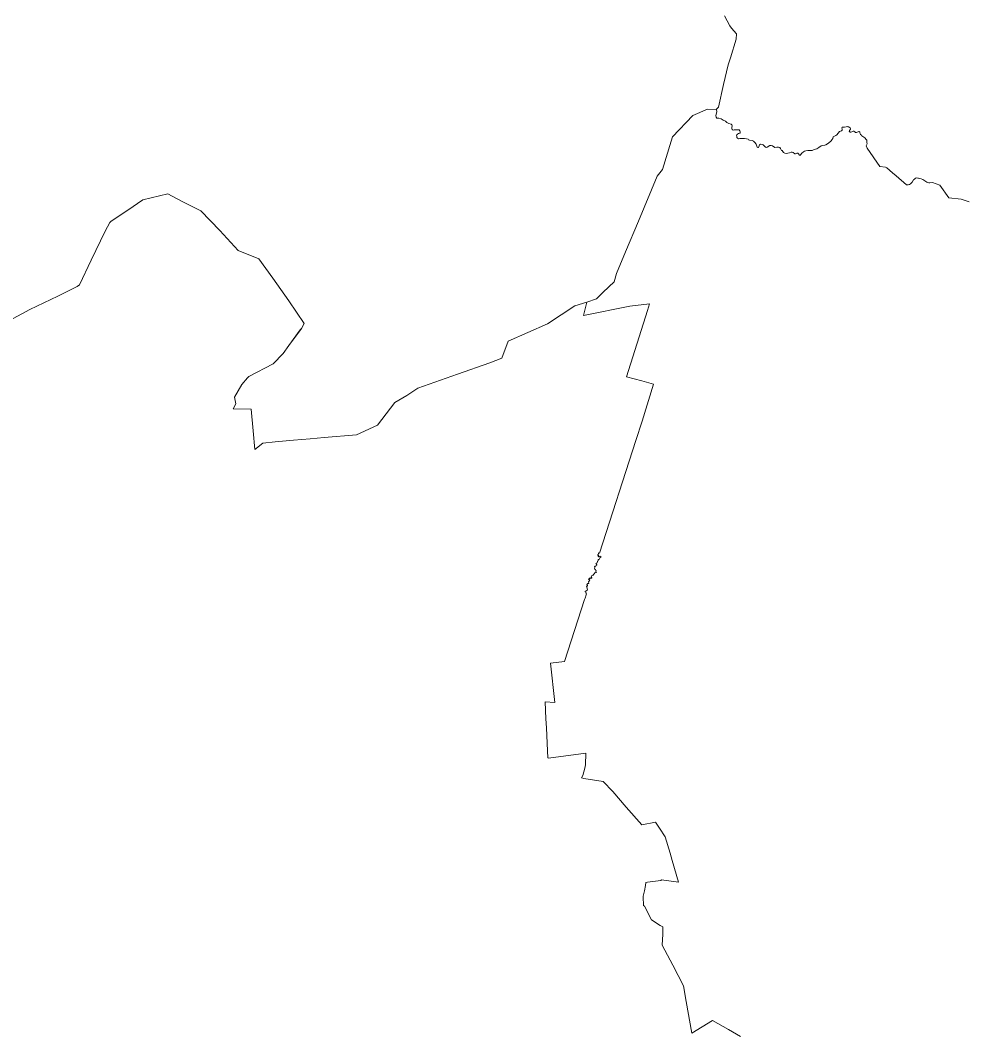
# Model space of a CAD drawing. Extents: x 369010 to 739155, y 6377141 to 6616555.
# Drawn here: x 529308 to 543784, y 6498445 to 6513897 of the extents above; entities that cross this region are included whole.
import ezdxf

# ---------------------------------------------------------------- set-up
doc = ezdxf.new("R2010")
doc.units = 0
doc.header["$LTSCALE"] = 40
doc.layers.add('1', color=7, linetype='Continuous', lineweight=13)

msp = doc.modelspace()

# ---------------------------------------------------------------- linework, layer by layer
at = {"layer": '1'}
for points in [[(538393.29, 6509896.71), (538426.72, 6510022), (538566.07, 6510354.82), (538764.51, 6510822.7), (539050.34, 6511511.7), (539128.29, 6511612.99), (539262.18, 6512048.26), (539282.54, 6512112.48), (539593.02, 6512442.16), (539816.79, 6512535.34), (539955.81, 6512527.06), (539955.48, 6512536.66), (539984.61, 6512567.28), (540060.57, 6512914.18), (540136.71, 6513216.39), (540169.64, 6513321.65), (540255.7, 6513609.63), (540261.83, 6513688.24), (540185.69, 6513776.29), (540158.72, 6513812.53), (540076.63, 6513962.81)], [(540076.63, 6513962.81), (540158.72, 6513812.53), (540185.69, 6513776.29), (540261.83, 6513688.24), (540255.7, 6513609.63), (540169.64, 6513321.65), (540136.71, 6513216.39), (540060.57, 6512914.18), (539984.61, 6512567.28), (539955.48, 6512536.66), (539955.81, 6512527.06), (539958.95, 6512500.75), (539952, 6512456.89), (539947.04, 6512438.02), (539948.86, 6512416.84), (539958.95, 6512401.78), (539990.9, 6512399.3), (540025.32, 6512391.35), (540059.75, 6512369.34), (540091.52, 6512353.62), (540103.77, 6512343.35), (540114.36, 6512332.76), (540144.15, 6512319.03), (540179.57, 6512309.1), (540192.31, 6512299.33), (540196.78, 6512284.27), (540191.82, 6512257.62), (540190.83, 6512240.91), (540196.29, 6512226.18), (540201.75, 6512221.05), (540209.53, 6512217.41), (540227.73, 6512221.21), (540263.65, 6512223.2), (540290.62, 6512223.03), (540304.86, 6512218.56), (540314.29, 6512207.31), (540319.59, 6512190.43), (540318.59, 6512177.19), (540310.82, 6512169.91), (540290.13, 6512163.45), (540274.9, 6512157), (540266.13, 6512144.75), (540263.15, 6512133.16), (540264.64, 6512116.95), (540269.44, 6512102.71), (540279.37, 6512091.79), (540292.11, 6512085.5), (540311.81, 6512090.8), (540333.82, 6512088.48), (540352.03, 6512087.82), (540383.47, 6512089.97), (540414.92, 6512085.83), (540438.58, 6512078.05), (540446.69, 6512069.61), (540462.42, 6512061.17), (540501.48, 6512056.87), (540520.51, 6512049.25), (540542.19, 6512028.07), (540562.55, 6512000.93), (540578.6, 6511957.57), (540587.54, 6511952.1), (540598.63, 6511952.93), (540605.91, 6511961.04), (540608.39, 6511976.76), (540614.68, 6511992.82), (540627.42, 6512000.1), (540654.24, 6511998.28), (540669.13, 6511989.34), (540706.37, 6511954.25), (540717.79, 6511949.12), (540731.03, 6511954.25), (540773.4, 6511983.05), (540793.92, 6511983.38), (540811.63, 6511977.43), (540846.06, 6511952.77), (540880.48, 6511953.76), (540903.98, 6511957.73), (540922.68, 6511951.94), (540936.42, 6511934.39), (540946.52, 6511915.36), (540952.14, 6511907.25), (540960.58, 6511902.95), (540982.6, 6511872.33), (541002.79, 6511862.73), (541030.76, 6511860.41), (541046.48, 6511862.23), (541072.63, 6511871.67), (541096.63, 6511877.13), (541115.33, 6511877.13), (541128.57, 6511872.33), (541153.23, 6511852.64), (541162, 6511853.13), (541184.18, 6511865.54), (541200.4, 6511864.55), (541210.16, 6511855.12), (541223.9, 6511834.43)], [(539952, 6512456.89), (539958.95, 6512500.75), (539955.81, 6512527.06), (539816.79, 6512535.34), (539593.02, 6512442.16), (539282.54, 6512112.48), (539262.18, 6512048.26), (539128.29, 6511612.99), (539050.34, 6511511.7), (538764.51, 6510822.7), (538566.07, 6510354.82), (538426.72, 6510022), (538393.29, 6509896.71), (538225.13, 6509740.97), (538192.86, 6509709.19), (538122.36, 6509635.05), (537974.4, 6509587.05), (537923.42, 6509381.66), (538631.28, 6509522.67), (538931.67, 6509559.91), (538899.4, 6509458.45), (538582.13, 6508443.75), (538814.49, 6508383.34), (538992.91, 6508334.19), (538819.79, 6507766.34), (538722.97, 6507470.09), (538167.87, 6505748.52), (538153.47, 6505752.82), (538151.32, 6505739.58), (538144.53, 6505728.66), (538143.71, 6505720.88), (538139.4, 6505715.09), (538147.51, 6505711.11), (538154.79, 6505711.61), (538153.8, 6505705.16), (538146.19, 6505698.87), (538150.49, 6505694.23), (538164.39, 6505697.87), (538173.33, 6505696.71), (538185.25, 6505701.68), (538185.74, 6505688.27), (538170.35, 6505676.85), (538165.39, 6505658.48), (538155.62, 6505652.52), (538147.02, 6505652.19), (538145.86, 6505633.16), (538134.77, 6505625.38), (538130.96, 6505602.05), (538119.54, 6505597.08), (538113.09, 6505591.12), (538121.53, 6505581.69), (538119.05, 6505573.25), (538127.49, 6505571.59), (538125.5, 6505563.98), (538115.74, 6505559.18), (538112.26, 6505550.24), (538100.84, 6505549.08), (538090.58, 6505536.67), (538097.37, 6505528.73), (538091.41, 6505508.37), (538095.71, 6505497.61), (538105.47, 6505501.59), (538108.95, 6505482.88), (538118.22, 6505476.1), (538110.11, 6505465.51), (538112.26, 6505459.88), (538121.2, 6505458.22), (538116.89, 6505453.09), (538096.21, 6505445.48), (538070.22, 6505409.9), (538057.48, 6505413.21), (538047.38, 6505403.94), (538040.6, 6505380.93), (538051.52, 6505376.8), (538047.71, 6505363.22), (538029.18, 6505363.55), (538025.7, 6505370.01), (538020.24, 6505364.38), (538021.4, 6505353.79), (538012.63, 6505352.47), (538004.52, 6505358.92), (537998.56, 6505352.47), (538004.02, 6505338.89), (538017.26, 6505336.41), (538010.81, 6505320.19), (538001.04, 6505312.58), (538005.34, 6505283.78), (537988.79, 6505283.29), (537973.57, 6505266.4), (537980.68, 6505255.32), (537982.01, 6505242.57), (537967.94, 6505244.72), (537965.46, 6505238.43), (537973.9, 6505227.35), (537981.18, 6505191.27), (537976.55, 6505180.18), (537965.79, 6505170.91), (537945.6, 6505166.44), (537947.25, 6505157.67), (537955.69, 6505151.38)], [(541666.79, 6512016.48), (541630.38, 6511991), (541610.85, 6511985.04), (541576.42, 6511983.05), (541557.72, 6511977.26), (541520.32, 6511950.61), (541488.38, 6511928.93), (541449.15, 6511922.64), (541417.21, 6511906.42), (541354.65, 6511902.45), (541322.71, 6511899.47), (541300.69, 6511894.51), (541284.48, 6511885.74), (541261.3, 6511863.06), (541243.1, 6511838.9), (541233.33, 6511830.62), (541223.9, 6511834.43), (541210.16, 6511855.12), (541200.4, 6511864.55), (541184.18, 6511865.54), (541162, 6511853.13), (541153.23, 6511852.64), (541128.57, 6511872.33), (541115.33, 6511877.13), (541096.63, 6511877.13), (541072.63, 6511871.67), (541046.48, 6511862.23), (541030.76, 6511860.41), (541002.79, 6511862.73), (540982.6, 6511872.33), (540960.58, 6511902.95), (540952.14, 6511907.25), (540946.52, 6511915.36), (540936.42, 6511934.39), (540922.68, 6511951.94), (540903.98, 6511957.73), (540880.48, 6511953.76), (540846.06, 6511952.77), (540811.63, 6511977.43), (540793.92, 6511983.38), (540773.4, 6511983.05), (540731.03, 6511954.25), (540717.79, 6511949.12), (540706.37, 6511954.25), (540669.13, 6511989.34), (540654.24, 6511998.28), (540627.42, 6512000.1), (540614.68, 6511992.82), (540608.39, 6511976.76), (540605.91, 6511961.04), (540598.63, 6511952.93), (540587.54, 6511952.1), (540578.6, 6511957.57), (540562.55, 6512000.93), (540542.19, 6512028.07), (540520.51, 6512049.25), (540501.48, 6512056.87), (540462.42, 6512061.17), (540446.69, 6512069.61), (540438.58, 6512078.05), (540414.92, 6512085.83), (540383.47, 6512089.97), (540352.03, 6512087.82), (540333.82, 6512088.48), (540311.81, 6512090.8), (540292.11, 6512085.5), (540279.37, 6512091.79), (540269.44, 6512102.71), (540264.64, 6512116.95), (540263.15, 6512133.16), (540266.13, 6512144.75), (540274.9, 6512157), (540290.13, 6512163.45), (540310.82, 6512169.91), (540318.59, 6512177.19), (540319.59, 6512190.43), (540314.29, 6512207.31), (540304.86, 6512218.56), (540290.62, 6512223.03), (540263.65, 6512223.2), (540227.73, 6512221.21), (540209.53, 6512217.41), (540201.75, 6512221.05), (540196.29, 6512226.18), (540190.83, 6512240.91), (540191.82, 6512257.62), (540196.78, 6512284.27), (540192.31, 6512299.33), (540179.57, 6512309.1), (540144.15, 6512319.03), (540114.36, 6512332.76), (540103.77, 6512343.35), (540091.52, 6512353.62), (540059.75, 6512369.34), (540025.32, 6512391.35), (539990.9, 6512399.3), (539958.95, 6512401.78), (539948.86, 6512416.84), (539947.04, 6512438.02), (539952, 6512456.89)], [(541223.9, 6511834.43), (541233.33, 6511830.62), (541243.1, 6511838.9), (541261.3, 6511863.06), (541284.48, 6511885.74), (541300.69, 6511894.51), (541322.71, 6511899.47), (541354.65, 6511902.45), (541417.21, 6511906.42), (541449.15, 6511922.64), (541488.38, 6511928.93), (541520.32, 6511950.61), (541557.72, 6511977.26), (541576.42, 6511983.05), (541610.85, 6511985.04), (541630.38, 6511991), (541666.79, 6512016.48), (541709.16, 6512053.89), (541719.92, 6512067.96), (541732.66, 6512088.64), (541742.59, 6512111.48), (541759.14, 6512125.06), (541778.84, 6512135.15), (541796.54, 6512145.91), (541836.93, 6512193.24), (541854.14, 6512201.52), (541868.87, 6512206.48), (541876.15, 6512217.57), (541877.64, 6512229.82), (541873.17, 6512252.49), (541880.12, 6512263.09), (541914.55, 6512264.24), (541965.19, 6512274.34), (541970.99, 6512264.57), (541986.71, 6512260.6), (542002.43, 6512252), (542006.9, 6512243.72), (542005.91, 6512229.32), (541989.19, 6512210.12), (541984.39, 6512201.35), (541989.69, 6512193.41), (541998.13, 6512187.62), (542009.88, 6512186.62), (542026.6, 6512191.42), (542045.79, 6512199.86), (542055.56, 6512198.37), (542069.3, 6512192.42), (542083.03, 6512181), (542099.25, 6512181), (542130.7, 6512195.73), (542138.15, 6512194.73), (542145.59, 6512189.27), (542148.9, 6512179.51), (542151.88, 6512160.31), (542158.34, 6512149.88), (542171.58, 6512141.11), (542179.52, 6512130.19), (542224.7, 6512097.75), (542245.72, 6512073.58), (542254.66, 6512060.84), (542257.14, 6512051.07), (542252.67, 6512028.57), (542260.12, 6512005.56), (542242.91, 6511975.94), (542258.14, 6511940.35), (542452.27, 6511658.33), (542540.15, 6511649.89), (542559.35, 6511639.8), (542647.9, 6511561.84), (542705.33, 6511515.17), (542864.05, 6511380.12), (542886.72, 6511381.61), (542907.41, 6511386.25), (542924.62, 6511396.01), (542947.13, 6511422.66), (542970.3, 6511455.59), (542981.55, 6511468.34), (542997.77, 6511482.73), (543019.45, 6511485.55), (543035.67, 6511482.73), (543043.95, 6511480.75), (543085.82, 6511469.33), (543109.82, 6511461.55), (543128.02, 6511449.14), (543155.99, 6511428.45), (543173.7, 6511418.19), (543202.83, 6511408.75), (543217.07, 6511409.08), (543258.28, 6511417.53), (543371.48, 6511375.32), (543507.03, 6511183.17), (543697.19, 6511160.33), (543817.68, 6511118.29)], [(543817.68, 6511118.29), (543697.19, 6511160.33), (543507.03, 6511183.17), (543371.48, 6511375.32), (543258.28, 6511417.53), (543217.07, 6511409.08), (543202.83, 6511408.75), (543173.7, 6511418.19), (543155.99, 6511428.45), (543128.02, 6511449.14), (543109.82, 6511461.55), (543085.82, 6511469.33), (543043.95, 6511480.75), (543035.67, 6511482.73), (543019.45, 6511485.55), (542997.77, 6511482.73), (542981.55, 6511468.34), (542970.3, 6511455.59), (542947.13, 6511422.66), (542924.62, 6511396.01), (542907.41, 6511386.25), (542886.72, 6511381.61), (542864.05, 6511380.12), (542705.33, 6511515.17), (542647.9, 6511561.84), (542559.35, 6511639.8), (542540.15, 6511649.89), (542452.27, 6511658.33), (542258.14, 6511940.35), (542242.91, 6511975.94), (542260.12, 6512005.56), (542252.67, 6512028.57), (542257.14, 6512051.07), (542254.66, 6512060.84), (542245.72, 6512073.58), (542224.7, 6512097.75), (542179.52, 6512130.19), (542171.58, 6512141.11), (542158.34, 6512149.88), (542151.88, 6512160.31), (542148.9, 6512179.51), (542145.59, 6512189.27), (542138.15, 6512194.73), (542130.7, 6512195.73), (542099.25, 6512181), (542083.03, 6512181), (542069.3, 6512192.42), (542055.56, 6512198.37), (542045.79, 6512199.86), (542026.6, 6512191.42), (542009.88, 6512186.62), (541998.13, 6512187.62), (541989.69, 6512193.41), (541984.39, 6512201.35), (541989.19, 6512210.12), (542005.91, 6512229.32), (542006.9, 6512243.72), (542002.43, 6512252), (541986.71, 6512260.6), (541970.99, 6512264.57), (541965.19, 6512274.34), (541914.55, 6512264.24), (541880.12, 6512263.09), (541873.17, 6512252.49), (541877.64, 6512229.82), (541876.15, 6512217.57), (541868.87, 6512206.48), (541854.14, 6512201.52), (541836.93, 6512193.24), (541796.54, 6512145.91), (541778.84, 6512135.15), (541759.14, 6512125.06), (541742.59, 6512111.48), (541732.66, 6512088.64), (541719.92, 6512067.96), (541709.16, 6512053.89), (541666.79, 6512016.48)], [(538154.79, 6505711.61), (538147.51, 6505711.11), (538139.4, 6505715.09), (538143.71, 6505720.88), (538144.53, 6505728.66), (538151.32, 6505739.58), (538153.47, 6505752.82), (538167.87, 6505748.52), (538722.97, 6507470.09), (538819.79, 6507766.34), (538992.91, 6508334.19), (538814.49, 6508383.34), (538582.13, 6508443.75), (538899.4, 6509458.45), (538931.67, 6509559.91), (538631.28, 6509522.67), (537923.42, 6509381.66), (537974.4, 6509587.05), (537790.69, 6509529.12), (537369.15, 6509256.71), (536772.51, 6508991.57), (536673.2, 6508727.59), (536489.66, 6508658.57), (535996.29, 6508482.64), (535823.51, 6508422.57), (535390.88, 6508270.3), (535221.24, 6508159.25), (535038.35, 6508051.01), (534770.57, 6507704.44), (534449.99, 6507557.48), (533958.11, 6507515.77), (533740.31, 6507496.4), (533487.42, 6507474.56), (533208.05, 6507451.22), (533015.73, 6507427.39), (532895.91, 6507335.04), (532871.08, 6507617.88), (532839.97, 6507947.24), (532566.72, 6507952.37), (532604.12, 6508033.3), (532583.93, 6508131.11), (532696.64, 6508325.41), (532785.35, 6508431.01), (532804.88, 6508448.88), (533177.59, 6508644.34), (533328.53, 6508798.92), (533415.75, 6508922.06), (533590.36, 6509160.88), (533607.08, 6509183.72), (533652.26, 6509262), (533416.42, 6509607.41), (533171.3, 6509953.64), (532956.48, 6510246.92), (532642.85, 6510376.17), (532361.99, 6510679.54), (532067.89, 6510980.1), (531785.37, 6511126.9), (531565.92, 6511240.6), (531182.28, 6511151.4), (530954.21, 6510993.67), (530851.6, 6510927.96), (530694.37, 6510817.74), (530677.99, 6510802.18), (530608.81, 6510673.25), (530393.15, 6510229.54), (530215.73, 6509851.36), (530178.33, 6509827.36), (529881.91, 6509676.92), (529454.75, 6509473.18), (528948.8, 6509201.76)], [(528948.8, 6509201.76), (529454.75, 6509473.18), (529881.91, 6509676.92), (530178.33, 6509827.36), (530215.73, 6509851.36), (530393.15, 6510229.54), (530608.81, 6510673.25), (530677.99, 6510802.18), (530694.37, 6510817.74), (530851.6, 6510927.96), (530954.21, 6510993.67), (531182.28, 6511151.4), (531565.92, 6511240.6), (531785.37, 6511126.9), (532067.89, 6510980.1), (532361.99, 6510679.54), (532642.85, 6510376.17), (532956.48, 6510246.92), (533171.3, 6509953.64), (533416.42, 6509607.41), (533652.26, 6509262), (533607.08, 6509183.72), (533415.75, 6508922.06), (533328.53, 6508798.92), (533177.59, 6508644.34), (532804.88, 6508448.88), (532785.35, 6508431.01), (532696.64, 6508325.41), (532583.93, 6508131.11), (532604.12, 6508033.3), (532566.72, 6507952.37), (532839.97, 6507947.24), (532871.08, 6507617.88), (532895.91, 6507335.04), (533015.73, 6507427.39), (533208.05, 6507451.22), (533487.42, 6507474.56), (533740.31, 6507496.4), (533958.11, 6507515.77), (534449.99, 6507557.48), (534770.57, 6507704.44), (535038.35, 6508051.01), (535221.24, 6508159.25), (535390.88, 6508270.3), (535823.51, 6508422.57), (535996.29, 6508482.64), (536489.66, 6508658.57), (536673.2, 6508727.59), (536772.51, 6508991.57), (537369.15, 6509256.71), (537790.69, 6509529.12), (537974.4, 6509587.05), (538122.36, 6509635.05), (538192.86, 6509709.19), (538225.13, 6509740.97), (538393.29, 6509896.71)], [(539106.94, 6500744.5), (539115.55, 6500754.93), (539376.05, 6500715.38), (539276.42, 6501051.18), (539245.63, 6501159.09), (539169.33, 6501410), (539082.94, 6501542.73), (539023.19, 6501635.74), (538815.65, 6501592.55), (538576.17, 6501863.31), (538369.12, 6502104.12), (538223.98, 6502257.04), (537924.74, 6502303.88), (537892.64, 6502312.49), (537912, 6502349.73), (537942.62, 6502461.61), (537953.05, 6502511.92), (537958.67, 6502689.18), (537384.54, 6502613.21), (537374.28, 6502620), (537371.3, 6502724.43), (537358.22, 6503077.61), (537347.63, 6503217.13), (537333.56, 6503472.84), (537482.35, 6503467.04), (537419.79, 6504063.52), (537633.95, 6504090.66), (537936.16, 6505038.01), (537945.6, 6505062.01), (537961.65, 6505108.51), (537967.61, 6505121.59), (537961.98, 6505127.05), (537960.82, 6505138.14), (537955.69, 6505151.38), (537947.25, 6505157.67), (537945.6, 6505166.44), (537965.79, 6505170.91), (537976.55, 6505180.18), (537981.18, 6505191.27), (537973.9, 6505227.35), (537965.46, 6505238.43), (537967.94, 6505244.72), (537982.01, 6505242.57), (537980.68, 6505255.32), (537973.57, 6505266.4), (537988.79, 6505283.29), (538005.34, 6505283.78), (538001.04, 6505312.58), (538010.81, 6505320.19), (538017.26, 6505336.41), (538004.02, 6505338.89), (537998.56, 6505352.47), (538004.52, 6505358.92), (538012.63, 6505352.47), (538021.4, 6505353.79), (538020.24, 6505364.38), (538025.7, 6505370.01), (538029.18, 6505363.55), (538047.71, 6505363.22), (538051.52, 6505376.8), (538040.6, 6505380.93), (538047.38, 6505403.94), (538057.48, 6505413.21), (538070.22, 6505409.9), (538096.21, 6505445.48), (538116.89, 6505453.09), (538121.2, 6505458.22), (538112.26, 6505459.88), (538110.11, 6505465.51), (538118.22, 6505476.1), (538108.95, 6505482.88), (538105.47, 6505501.59), (538095.71, 6505497.61), (538091.41, 6505508.37), (538097.37, 6505528.73), (538090.58, 6505536.67), (538100.84, 6505549.08), (538112.26, 6505550.24), (538115.74, 6505559.18), (538125.5, 6505563.98), (538127.49, 6505571.59), (538119.05, 6505573.25), (538121.53, 6505581.69), (538113.09, 6505591.12), (538119.54, 6505597.08), (538130.96, 6505602.05), (538134.77, 6505625.38), (538145.86, 6505633.16), (538147.02, 6505652.19), (538155.62, 6505652.52), (538165.39, 6505658.48), (538170.35, 6505676.85), (538185.74, 6505688.27), (538185.25, 6505701.68), (538173.33, 6505696.71), (538164.39, 6505697.87), (538150.49, 6505694.23), (538146.19, 6505698.87), (538153.8, 6505705.16), (538154.79, 6505711.61)], [(537955.69, 6505151.38), (537960.82, 6505138.14), (537961.98, 6505127.05), (537967.61, 6505121.59), (537961.65, 6505108.51), (537945.6, 6505062.01), (537936.16, 6505038.01), (537633.95, 6504090.66), (537419.79, 6504063.52), (537482.35, 6503467.04), (537333.56, 6503472.84), (537347.63, 6503217.13), (537358.22, 6503077.61), (537371.3, 6502724.43), (537374.28, 6502620), (537384.54, 6502613.21), (537958.67, 6502689.18), (537953.05, 6502511.92), (537942.62, 6502461.61), (537912, 6502349.73), (537892.64, 6502312.49), (537924.74, 6502303.88), (538223.98, 6502257.04), (538369.12, 6502104.12), (538576.17, 6501863.31), (538815.65, 6501592.55), (539023.19, 6501635.74), (539082.94, 6501542.73), (539169.33, 6501410), (539245.63, 6501159.09), (539276.42, 6501051.18), (539376.05, 6500715.38), (539115.55, 6500754.93), (539106.94, 6500744.5), (538900.72, 6500716.7), (538876.39, 6500711.57), (538872.09, 6500666.39), (538856.04, 6500582.81), (538834.85, 6500501.05), (538833.53, 6500459.17), (538839.65, 6500397.11), (538837.5, 6500362.19), (538857.36, 6500350.11), (538963.12, 6500140.08), (539095.35, 6500056.34), (539137.39, 6500032.51), (539134.25, 6499921.62), (539126.14, 6499752.47), (539288.99, 6499446.12), (539452.84, 6499130.67), (539493.56, 6498890.69), (539576.81, 6498409.9), (539895.73, 6498599.74), (540137.7, 6498462.53), (540322.73, 6498358.27)], [(540322.73, 6498358.27), (540137.7, 6498462.53), (539895.73, 6498599.74), (539576.81, 6498409.9), (539493.56, 6498890.69), (539452.84, 6499130.67), (539288.99, 6499446.12), (539126.14, 6499752.47), (539134.25, 6499921.62), (539137.39, 6500032.51), (539095.35, 6500056.34), (538963.12, 6500140.08), (538857.36, 6500350.11), (538837.5, 6500362.19), (538839.65, 6500397.11), (538833.53, 6500459.17), (538834.85, 6500501.05), (538856.04, 6500582.81), (538872.09, 6500666.39), (538876.39, 6500711.57), (538900.72, 6500716.7), (539106.94, 6500744.5)]]:
    msp.add_lwpolyline(points, dxfattribs=at)

doc.saveas('drawing.dxf')
